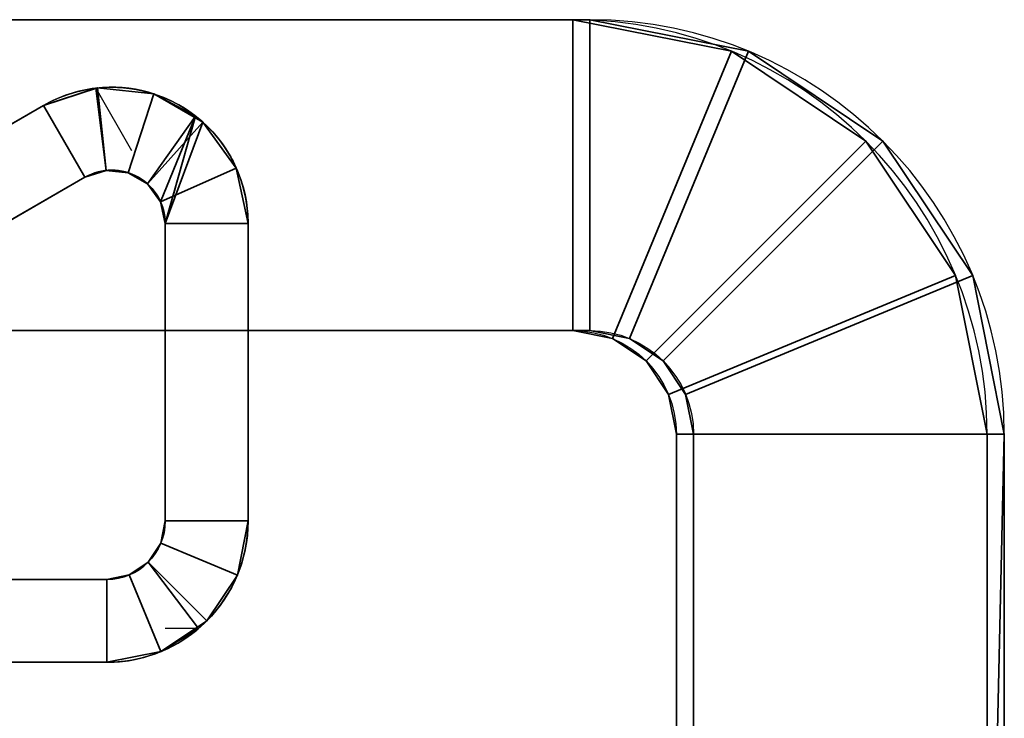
# Model space of a CAD drawing. Header units: millimetres. Extents: x -523 to 5173, y -130 to 66.
# Tile 977 of 1056: x 357.96 to 367.47, y -63.54 to -56.8. Entities that reach past the tile are written whole.
import ezdxf

# ---------------------------------------------------------------- set-up
doc = ezdxf.new("R2010")
doc.units = ezdxf.units.MM
doc.layers.add('151', color=7, linetype='Continuous', true_color=0xffffff)

# ---------------------------------------------------------------- blocks, each defined once
blk = doc.blocks.new('UG_SURFACE_013')
at = {"layer": '151', "color": 252, "linetype": 'Continuous', "lineweight": 35}
for points in [[(358.7951, -58.2543, 0.95), (358.591, -58.3206, 0.95), (358.191, -57.6278, 0.95), (358.7115, -57.4587, 0.95)], [(358.694, -57.4606, 107.95), (358.7115, -57.4587, 0.95), (358.191, -57.6278, 0.95)], [(358.694, -57.4606, 2040.9501), (358.7115, -57.4587, 1916.95), (358.191, -57.6278, 1916.95)], [(358.7951, -58.2543, 1916.95), (358.591, -58.3206, 1916.95), (358.191, -57.6278, 1916.95), (358.7115, -57.4587, 1916.95)], [(358.7951, -58.2543, 191.95), (358.591, -58.3206, 191.95), (358.191, -57.6278, 191.95), (358.7115, -57.4587, 191.95)], [(358.7115, -57.4587, 1832.95), (358.191, -57.6278, 1832.95), (358.591, -58.3206, 1832.95), (358.7951, -58.2543, 1832.95)], [(358.7115, -57.4587, 1832.95), (358.7115, -57.4587, 191.95), (358.191, -57.6278, 191.95), (358.191, -57.6278, 1832.95)], [(358.191, -57.6278, 0.95), (358.191, -57.6278, 107.95), (358.694, -57.4606, 107.95)], [(358.694, -57.4606, 107.95), (358.191, -57.6278, 107.95), (358.591, -58.3206, 107.95), (358.7951, -58.2543, 107.95)], [(358.191, -57.6278, 1916.95), (358.191, -57.6278, 2040.9501), (358.694, -57.4606, 2040.9501)], [(358.694, -57.4606, 2040.9501), (358.191, -57.6278, 2040.9501), (358.591, -58.3206, 2040.9501), (358.7951, -58.2543, 2040.9501)], [(358.694, -57.4606, 107.95), (358.7115, -57.4587, 107.95), (358.7115, -57.4587, 0.95)], [(358.7951, -58.2543, 107.95), (358.7115, -57.4587, 107.95), (358.694, -57.4606, 107.95)], [(358.694, -57.4606, 2040.9501), (358.7115, -57.4587, 2040.9501), (358.7115, -57.4587, 1916.95)], [(358.7951, -58.2543, 2040.9501), (358.7115, -57.4587, 2040.9501), (358.694, -57.4606, 2040.9501)], [(359.0086, -58.2767, 0.95), (358.7951, -58.2543, 0.95), (358.7115, -57.4587, 0.95), (359.2559, -57.5159, 0.95)], [(359.2559, -57.5159, 107.95), (359.2559, -57.5159, 0.95), (358.7115, -57.4587, 0.95), (358.7115, -57.4587, 107.95)], [(358.7951, -58.2543, 107.95), (359.0086, -58.2767, 107.95), (359.2559, -57.5159, 107.95), (358.7115, -57.4587, 107.95)], [(358.7115, -57.4587, 1916.95), (358.7115, -57.4587, 2040.9501), (359.2559, -57.5159, 2040.9501), (359.2559, -57.5159, 1916.95)], [(358.7951, -58.2543, 2040.9501), (359.0086, -58.2767, 2040.9501), (359.2559, -57.5159, 2040.9501), (358.7115, -57.4587, 2040.9501)], [(359.0086, -58.2767, 1916.95), (358.7951, -58.2543, 1916.95), (358.7115, -57.4587, 1916.95), (359.2559, -57.5159, 1916.95)], [(358.7115, -57.4587, 191.95), (359.2559, -57.5159, 191.95), (359.0086, -58.2767, 191.95), (358.7951, -58.2543, 191.95)], [(359.2559, -57.5159, 1832.95), (358.7115, -57.4587, 1832.95), (358.7951, -58.2543, 1832.95), (359.0086, -58.2767, 1832.95)], [(359.2559, -57.5159, 1832.95), (359.2559, -57.5159, 191.95), (358.7115, -57.4587, 191.95), (358.7115, -57.4587, 1832.95)], [(359.1946, -58.3841, 0.95), (359.0086, -58.2767, 0.95), (359.2559, -57.5159, 0.95), (359.658, -57.7293, 0.95)], [(359.7299, -57.7895, 107.95), (359.2559, -57.5159, 107.95), (359.0086, -58.2767, 107.95), (359.1946, -58.3841, 107.95)], [(359.658, -57.7293, 2040.9501), (359.2559, -57.5159, 2040.9501), (359.0086, -58.2767, 2040.9501), (359.1946, -58.3841, 2040.9501)], [(359.1946, -58.3841, 1916.95), (359.0086, -58.2767, 1916.95), (359.2559, -57.5159, 1916.95), (359.7299, -57.7895, 1916.95)], [(359.1946, -58.3841, 191.95), (359.0086, -58.2767, 191.95), (359.2559, -57.5159, 191.95), (359.7299, -57.7895, 191.95)], [(359.7299, -57.7895, 1832.95), (359.2559, -57.5159, 1832.95), (359.0086, -58.2767, 1832.95), (359.1946, -58.3841, 1832.95)], [(359.2559, -57.5159, 107.95), (359.7299, -57.7895, 107.95), (359.658, -57.7293, 0.95)], [(359.658, -57.7293, 0.95), (359.2559, -57.5159, 0.95), (359.2559, -57.5159, 107.95)], [(359.2559, -57.5159, 1916.95), (359.2559, -57.5159, 2040.9501), (359.658, -57.7293, 2040.9501)], [(359.658, -57.7293, 2040.9501), (359.7299, -57.7895, 1916.95), (359.2559, -57.5159, 1916.95)], [(359.7299, -57.7895, 1832.95), (359.7299, -57.7895, 191.95), (359.2559, -57.5159, 191.95), (359.2559, -57.5159, 1832.95)], [(358.191, -57.6278, 0.95), (353.1875, -60.5166, 0.95), (353.1875, -60.5166, 107.95), (353.6371, -60.257, 107.95)], [(353.1875, -60.5166, 0.95), (358.191, -57.6278, 0.95), (358.591, -58.3206, 0.95), (353.5875, -61.2094, 0.95)], [(358.191, -57.6278, 107.95), (353.6371, -60.257, 107.95), (354.0371, -60.9498, 107.95), (358.591, -58.3206, 107.95)], [(353.6371, -60.257, 107.95), (358.191, -57.6278, 107.95), (358.191, -57.6278, 0.95)], [(358.191, -57.6278, 2040.9501), (353.6371, -60.257, 2040.9501), (354.0371, -60.9498, 2040.9501), (358.591, -58.3206, 2040.9501)], [(353.6371, -60.257, 1916.95), (358.191, -57.6278, 1916.95), (358.591, -58.3206, 1916.95), (354.0371, -60.9498, 1916.95)], [(353.6371, -60.257, 2040.9501), (358.191, -57.6278, 2040.9501), (358.191, -57.6278, 1916.95), (353.6371, -60.257, 1916.95)], [(353.6371, -60.257, 1832.95), (358.191, -57.6278, 1832.95), (358.191, -57.6278, 191.95), (353.6371, -60.257, 191.95)], [(353.6371, -60.257, 1832.95), (354.0371, -60.9498, 1832.95), (358.591, -58.3206, 1832.95), (358.191, -57.6278, 1832.95)], [(353.6371, -60.257, 191.95), (358.191, -57.6278, 191.95), (358.591, -58.3206, 191.95), (354.0371, -60.9498, 191.95)], [(359.3208, -58.5577, 0.95), (359.1946, -58.3841, 0.95), (359.658, -57.7293, 0.95)], [(359.1946, -58.3841, 2040.9501), (359.3208, -58.5577, 2040.9501), (359.658, -57.7293, 2040.9501)], [(359.658, -57.7293, 0.95), (359.3654, -58.7677, 0.95), (359.3208, -58.5577, 0.95)], [(359.3208, -58.5577, 2040.9501), (359.3654, -58.7677, 2040.9501), (359.658, -57.7293, 2040.9501)], [(359.3654, -58.7677, 0.95), (359.658, -57.7293, 0.95), (359.7299, -57.7895, 0.95)], [(359.7299, -57.7895, 2040.9501), (359.658, -57.7293, 2040.9501), (359.3654, -58.7677, 2040.9501)], [(359.7299, -57.7895, 107.95), (359.7299, -57.7895, 0.95), (359.658, -57.7293, 0.95)], [(359.658, -57.7293, 2040.9501), (359.7299, -57.7895, 2040.9501), (359.7299, -57.7895, 1916.95)], [(360.0516, -58.2324, 107.95), (359.7299, -57.7895, 107.95), (359.1946, -58.3841, 107.95), (359.3208, -58.5577, 107.95)], [(359.3208, -58.5577, 1916.95), (359.1946, -58.3841, 1916.95), (359.7299, -57.7895, 1916.95), (360.0516, -58.2324, 1916.95)], [(359.7299, -57.7895, 191.95), (360.0516, -58.2324, 191.95), (359.3208, -58.5577, 191.95), (359.1946, -58.3841, 191.95)], [(360.0516, -58.2324, 1832.95), (359.7299, -57.7895, 1832.95), (359.1946, -58.3841, 1832.95), (359.3208, -58.5577, 1832.95)], [(359.7299, -57.7895, 0.95), (360.0516, -58.2324, 0.95), (360.1654, -58.7677, 0.95), (359.3654, -58.7677, 0.95)], [(359.3654, -58.7677, 2040.9501), (360.1654, -58.7677, 2040.9501), (360.0516, -58.2324, 2040.9501), (359.7299, -57.7895, 2040.9501)], [(360.0516, -58.2324, 107.95), (360.0516, -58.2324, 0.95), (359.7299, -57.7895, 0.95), (359.7299, -57.7895, 107.95)], [(359.7299, -57.7895, 1916.95), (359.7299, -57.7895, 2040.9501), (360.0516, -58.2324, 2040.9501), (360.0516, -58.2324, 1916.95)], [(360.0516, -58.2324, 1832.95), (360.0516, -58.2324, 191.95), (359.7299, -57.7895, 191.95), (359.7299, -57.7895, 1832.95)], [(358.591, -58.3206, 107.95), (358.591, -58.3206, 0.95), (358.7951, -58.2543, 0.95), (358.7951, -58.2543, 107.95)], [(358.7951, -58.2543, 1916.95), (358.7951, -58.2543, 2040.9501), (358.591, -58.3206, 2040.9501), (358.591, -58.3206, 1916.95)], [(358.591, -58.3206, 1832.95), (358.591, -58.3206, 191.95), (358.7951, -58.2543, 191.95), (358.7951, -58.2543, 1832.95)], [(358.7951, -58.2543, 107.95), (358.7951, -58.2543, 0.95), (359.0086, -58.2767, 0.95), (359.0086, -58.2767, 107.95)], [(359.0086, -58.2767, 1916.95), (359.0086, -58.2767, 2040.9501), (358.7951, -58.2543, 2040.9501), (358.7951, -58.2543, 1916.95)], [(358.7951, -58.2543, 1832.95), (358.7951, -58.2543, 191.95), (359.0086, -58.2767, 191.95), (359.0086, -58.2767, 1832.95)], [(359.3208, -58.5577, 107.95), (359.3654, -58.7677, 107.95), (360.1654, -58.7677, 107.95), (360.0516, -58.2324, 107.95)], [(360.0516, -58.2324, 1916.95), (360.1654, -58.7677, 1916.95), (359.3654, -58.7677, 1916.95), (359.3208, -58.5577, 1916.95)], [(360.0516, -58.2324, 191.95), (360.1654, -58.7677, 191.95), (359.3654, -58.7677, 191.95), (359.3208, -58.5577, 191.95)], [(359.3208, -58.5577, 1832.95), (359.3654, -58.7677, 1832.95), (360.1654, -58.7677, 1832.95), (360.0516, -58.2324, 1832.95)], [(360.1654, -58.7677, 107.95), (360.1654, -58.7677, 0.95), (360.0516, -58.2324, 0.95), (360.0516, -58.2324, 107.95)], [(360.0516, -58.2324, 1916.95), (360.0516, -58.2324, 2040.9501), (360.1654, -58.7677, 2040.9501), (360.1654, -58.7677, 1916.95)], [(360.1654, -58.7677, 1832.95), (360.1654, -58.7677, 191.95), (360.0516, -58.2324, 191.95), (360.0516, -58.2324, 1832.95)], [(353.5875, -61.2094, 0.95), (358.591, -58.3206, 0.95), (358.591, -58.3206, 107.95), (354.0371, -60.9498, 107.95)], [(354.0371, -60.9498, 1916.95), (358.591, -58.3206, 1916.95), (358.591, -58.3206, 2040.9501), (354.0371, -60.9498, 2040.9501)], [(354.0371, -60.9498, 191.95), (358.591, -58.3206, 191.95), (358.591, -58.3206, 1832.95), (354.0371, -60.9498, 1832.95)], [(359.0086, -58.2767, 107.95), (359.0086, -58.2767, 0.95), (359.1946, -58.3841, 0.95), (359.1946, -58.3841, 107.95)], [(359.1946, -58.3841, 1916.95), (359.1946, -58.3841, 2040.9501), (359.0086, -58.2767, 2040.9501), (359.0086, -58.2767, 1916.95)], [(359.0086, -58.2767, 1832.95), (359.0086, -58.2767, 191.95), (359.1946, -58.3841, 191.95), (359.1946, -58.3841, 1832.95)], [(359.1946, -58.3841, 107.95), (359.1946, -58.3841, 0.95), (359.3208, -58.5577, 0.95), (359.3208, -58.5577, 107.95)], [(359.3208, -58.5577, 1916.95), (359.3208, -58.5577, 2040.9501), (359.1946, -58.3841, 2040.9501), (359.1946, -58.3841, 1916.95)], [(359.1946, -58.3841, 1832.95), (359.1946, -58.3841, 191.95), (359.3208, -58.5577, 191.95), (359.3208, -58.5577, 1832.95)], [(359.3208, -58.5577, 107.95), (359.3208, -58.5577, 0.95), (359.3654, -58.7677, 0.95), (359.3654, -58.7677, 107.95)], [(359.3654, -58.7677, 1916.95), (359.3654, -58.7677, 2040.9501), (359.3208, -58.5577, 2040.9501), (359.3208, -58.5577, 1916.95)], [(359.3208, -58.5577, 1832.95), (359.3208, -58.5577, 191.95), (359.3654, -58.7677, 191.95), (359.3654, -58.7677, 1832.95)], [(360.1654, -58.7677, 0.95), (360.1654, -61.6364, 0.95), (359.3654, -61.6364, 0.95), (359.3654, -58.7677, 0.95)], [(359.3654, -58.7677, 107.95), (359.3654, -58.7677, 0.95), (359.3654, -61.6364, 0.95), (359.3654, -61.6364, 107.95)], [(360.1654, -61.6364, 107.95), (360.1654, -58.7677, 107.95), (359.3654, -58.7677, 107.95), (359.3654, -61.6364, 107.95)], [(359.3654, -58.7677, 2040.9501), (359.3654, -61.6364, 2040.9501), (360.1654, -61.6364, 2040.9501), (360.1654, -58.7677, 2040.9501)], [(359.3654, -61.6364, 1916.95), (359.3654, -61.6364, 2040.9501), (359.3654, -58.7677, 2040.9501), (359.3654, -58.7677, 1916.95)], [(359.3654, -61.6364, 1916.95), (359.3654, -58.7677, 1916.95), (360.1654, -58.7677, 1916.95), (360.1654, -61.6364, 1916.95)], [(359.3654, -61.6364, 191.95), (359.3654, -58.7677, 191.95), (360.1654, -58.7677, 191.95), (360.1654, -61.6364, 191.95)], [(360.1654, -61.6364, 1832.95), (360.1654, -58.7677, 1832.95), (359.3654, -58.7677, 1832.95), (359.3654, -61.6364, 1832.95)], [(359.3654, -58.7677, 1832.95), (359.3654, -58.7677, 191.95), (359.3654, -61.6364, 191.95), (359.3654, -61.6364, 1832.95)], [(360.1654, -61.6364, 107.95), (360.1654, -61.6364, 0.95), (360.1654, -58.7677, 0.95), (360.1654, -58.7677, 107.95)], [(360.1654, -58.7677, 1916.95), (360.1654, -58.7677, 2040.9501), (360.1654, -61.6364, 2040.9501), (360.1654, -61.6364, 1916.95)], [(360.1654, -58.7677, 191.95), (360.1654, -58.7677, 1832.95), (360.1654, -61.6364, 848.35), (360.1654, -61.6364, 520.15)], [(360.1654, -58.7677, 1832.95), (360.1654, -61.6364, 1504.75), (360.1654, -61.6364, 1176.55)], [(360.1654, -61.6364, 1176.55), (360.1654, -61.6364, 848.35), (360.1654, -58.7677, 1832.95)], [(360.1654, -61.6364, 520.15), (360.1654, -61.6364, 191.95), (360.1654, -58.7677, 191.95)], [(360.1654, -58.7677, 1832.95), (360.1654, -61.6364, 1832.95), (360.1654, -61.6364, 1504.75)], [(359.3225, -61.8521, 0.95), (359.3654, -61.6364, 0.95), (360.1654, -61.6364, 0.95), (360.0616, -62.1583, 0.95)], [(359.3654, -61.6364, 107.95), (359.3654, -61.6364, 0.95), (359.3225, -61.8521, 0.95), (359.3225, -61.8521, 107.95)], [(359.3654, -61.6364, 107.95), (359.3225, -61.8521, 107.95), (360.0616, -62.1583, 107.95), (360.1654, -61.6364, 107.95)], [(360.0616, -62.1583, 2040.9501), (360.1654, -61.6364, 2040.9501), (359.3654, -61.6364, 2040.9501), (359.3225, -61.8521, 2040.9501)], [(359.3654, -61.6364, 2040.9501), (359.3654, -61.6364, 1916.95), (359.3225, -61.8521, 1916.95), (359.3225, -61.8521, 2040.9501)], [(360.1654, -61.6364, 1916.95), (360.0616, -62.1583, 1916.95), (359.3225, -61.8521, 1916.95), (359.3654, -61.6364, 1916.95)], [(360.1654, -61.6364, 191.95), (360.0616, -62.1583, 191.95), (359.3225, -61.8521, 191.95), (359.3654, -61.6364, 191.95)], [(359.3225, -61.8521, 191.95), (359.3225, -61.8521, 1832.95), (359.3654, -61.6364, 1832.95), (359.3654, -61.6364, 191.95)], [(359.3654, -61.6364, 1832.95), (359.3225, -61.8521, 1832.95), (360.0616, -62.1583, 1832.95), (360.1654, -61.6364, 1832.95)], [(360.0616, -62.1583, 107.95), (360.0616, -62.1583, 0.95), (360.1654, -61.6364, 0.95), (360.1654, -61.6364, 107.95)], [(360.0616, -62.1583, 2040.9501), (360.0616, -62.1583, 1916.95), (360.1654, -61.6364, 1916.95), (360.1654, -61.6364, 2040.9501)], [(360.0616, -62.1583, 1832.95), (360.0616, -62.1583, 1504.75), (360.1654, -61.6364, 1504.75), (360.1654, -61.6364, 1832.95)], [(360.0616, -62.1583, 1504.75), (360.0616, -62.1583, 1176.55), (360.1654, -61.6364, 1176.55), (360.1654, -61.6364, 1504.75)], [(360.0616, -62.1583, 1176.55), (360.0616, -62.1583, 848.35), (360.1654, -61.6364, 848.35), (360.1654, -61.6364, 1176.55)], [(360.0616, -62.1583, 848.35), (360.0616, -62.1583, 520.15), (360.1654, -61.6364, 520.15), (360.1654, -61.6364, 848.35)], [(360.0616, -62.1583, 520.15), (360.0616, -62.1583, 191.95), (360.1654, -61.6364, 191.95), (360.1654, -61.6364, 520.15)], [(360.0616, -62.1583, 0.95), (359.766, -62.6006, 0.95), (359.2003, -62.0349, 0.95), (359.3225, -61.8521, 0.95)], [(359.3225, -61.8521, 107.95), (359.3225, -61.8521, 0.95), (359.2003, -62.0349, 0.95), (359.2003, -62.0349, 107.95)], [(359.3225, -61.8521, 107.95), (359.2003, -62.0349, 107.95), (359.766, -62.6006, 107.95), (360.0616, -62.1583, 107.95)], [(359.766, -62.6006, 2040.9501), (360.0616, -62.1583, 2040.9501), (359.3225, -61.8521, 2040.9501), (359.2003, -62.0349, 2040.9501)], [(359.3225, -61.8521, 2040.9501), (359.3225, -61.8521, 1916.95), (359.2003, -62.0349, 1916.95), (359.2003, -62.0349, 2040.9501)], [(360.0616, -62.1583, 1916.95), (359.766, -62.6006, 1916.95), (359.2003, -62.0349, 1916.95), (359.3225, -61.8521, 1916.95)], [(359.2003, -62.0349, 191.95), (359.3225, -61.8521, 191.95), (360.0616, -62.1583, 191.95), (359.766, -62.6006, 191.95)], [(359.2003, -62.0349, 191.95), (359.2003, -62.0349, 1832.95), (359.3225, -61.8521, 1832.95), (359.3225, -61.8521, 191.95)], [(359.766, -62.6006, 1832.95), (360.0616, -62.1583, 1832.95), (359.3225, -61.8521, 1832.95), (359.2003, -62.0349, 1832.95)], [(359.766, -62.6006, 0.95), (359.3237, -62.8962, 0.95), (359.0175, -62.1571, 0.95), (359.2003, -62.0349, 0.95)], [(359.2003, -62.0349, 107.95), (359.2003, -62.0349, 0.95), (359.0175, -62.1571, 0.95), (359.0175, -62.1571, 107.95)], [(359.2003, -62.0349, 107.95), (359.0175, -62.1571, 107.95), (359.3237, -62.8962, 107.95), (359.6856, -62.6748, 107.95)], [(359.3237, -62.8962, 2040.9501), (359.766, -62.6006, 2040.9501), (359.2003, -62.0349, 2040.9501), (359.0175, -62.1571, 2040.9501)], [(359.2003, -62.0349, 2040.9501), (359.2003, -62.0349, 1916.95), (359.0175, -62.1571, 1916.95), (359.0175, -62.1571, 2040.9501)], [(359.6856, -62.6748, 1916.95), (359.3237, -62.8962, 1916.95), (359.0175, -62.1571, 1916.95), (359.2003, -62.0349, 1916.95)], [(359.6856, -62.6748, 191.95), (359.3237, -62.8962, 191.95), (359.0175, -62.1571, 191.95), (359.2003, -62.0349, 191.95)], [(359.0175, -62.1571, 191.95), (359.0175, -62.1571, 1832.95), (359.2003, -62.0349, 1832.95), (359.2003, -62.0349, 191.95)], [(359.2003, -62.0349, 1832.95), (359.0175, -62.1571, 1832.95), (359.3237, -62.8962, 1832.95), (359.6856, -62.6748, 1832.95)], [(359.6856, -62.6748, 107.95), (359.766, -62.6006, 107.95), (359.2003, -62.0349, 107.95)], [(359.2003, -62.0349, 1916.95), (359.766, -62.6006, 1916.95), (359.6856, -62.6748, 1916.95)], [(359.2003, -62.0349, 191.95), (359.766, -62.6006, 191.95), (359.6856, -62.6748, 191.95)], [(359.6856, -62.6748, 1832.95), (359.766, -62.6006, 1832.95), (359.2003, -62.0349, 1832.95)], [(359.3237, -62.8962, 0.95), (358.8018, -63, 0.95), (358.8018, -62.2, 0.95), (359.0175, -62.1571, 0.95)], [(359.0175, -62.1571, 107.95), (359.0175, -62.1571, 0.95), (358.8018, -62.2, 0.95), (358.8018, -62.2, 107.95)], [(359.0175, -62.1571, 107.95), (358.8018, -62.2, 107.95), (358.8018, -63, 107.95), (359.3237, -62.8962, 107.95)], [(359.0175, -62.1571, 2040.9501), (358.8018, -62.2, 2040.9501), (358.8018, -63, 2040.9501), (359.3237, -62.8962, 2040.9501)], [(359.0175, -62.1571, 2040.9501), (359.0175, -62.1571, 1916.95), (358.8018, -62.2, 1916.95), (358.8018, -62.2, 2040.9501)], [(359.3237, -62.8962, 1916.95), (358.8018, -63, 1916.95), (358.8018, -62.2, 1916.95), (359.0175, -62.1571, 1916.95)], [(359.3237, -62.8962, 191.95), (358.8018, -63, 191.95), (358.8018, -62.2, 191.95), (359.0175, -62.1571, 191.95)], [(358.8018, -62.2, 191.95), (358.8018, -62.2, 1832.95), (359.0175, -62.1571, 1832.95), (359.0175, -62.1571, 191.95)], [(359.0175, -62.1571, 1832.95), (358.8018, -62.2, 1832.95), (358.8018, -63, 1832.95), (359.3237, -62.8962, 1832.95)], [(359.766, -62.6006, 107.95), (359.766, -62.6006, 0.95), (360.0616, -62.1583, 0.95), (360.0616, -62.1583, 107.95)], [(359.766, -62.6006, 2040.9501), (359.766, -62.6006, 1916.95), (360.0616, -62.1583, 1916.95), (360.0616, -62.1583, 2040.9501)], [(359.766, -62.6006, 1832.95), (359.766, -62.6006, 1504.75), (360.0616, -62.1583, 1504.75), (360.0616, -62.1583, 1832.95)], [(359.766, -62.6006, 1504.75), (359.766, -62.6006, 1176.55), (360.0616, -62.1583, 1176.55), (360.0616, -62.1583, 1504.75)], [(359.766, -62.6006, 1176.55), (359.766, -62.6006, 848.35), (360.0616, -62.1583, 848.35), (360.0616, -62.1583, 1176.55)], [(359.766, -62.6006, 848.35), (359.766, -62.6006, 520.15), (360.0616, -62.1583, 520.15), (360.0616, -62.1583, 848.35)], [(359.766, -62.6006, 520.15), (359.766, -62.6006, 191.95), (360.0616, -62.1583, 191.95), (360.0616, -62.1583, 520.15)], [(358.8018, -62.2, 191.95), (357.7302, -62.2, 191.95), (-270.9538, -62.2, 1093.9875), (-266.9169, -62.2, 1096.9205)], [(177.65, -62.2, 1409.9021), (358.8018, -62.2, 191.95), (-266.9169, -62.2, 1096.9205), (-264.4219, -62.2, 1101.2418)], [(357.7302, -62.2, 1832.95), (358.8018, -62.2, 1832.95), (358.8018, -62.2, 191.95), (177.65, -62.2, 1409.9021)], [(337.1654, -62.2, 2039.5384), (337.1674, -62.2, 2039.5384), (358.8018, -62.2, 1916.95), (357.7302, -62.2, 1916.95)], [(337.1674, -62.2, 2.55), (337.1654, -62.2, 2.55), (357.7302, -62.2, 107.95), (358.8018, -62.2, 107.95)], [(358.8018, -63, 0.95), (337.1674, -63, 0.95), (337.1674, -62.2, 0.95), (358.8018, -62.2, 0.95)], [(358.8018, -63, 2040.9501), (358.8018, -62.2, 2040.9501), (337.1674, -62.2, 2040.9501), (337.1674, -63, 2040.9501)], [(358.8018, -62.2, 107.95), (358.8018, -62.2, 0.95), (337.1674, -62.2, 0.95), (337.1674, -62.2, 2.55)], [(337.1674, -62.2, 2039.5384), (337.1674, -62.2, 2040.9501), (358.8018, -62.2, 2040.9501), (358.8018, -62.2, 1916.95)], [(358.8018, -63, 107.95), (358.8018, -62.2, 107.95), (357.7302, -62.2, 107.95), (357.7302, -63, 107.95)], [(358.8018, -63, 191.95), (357.7302, -63, 191.95), (357.7302, -62.2, 191.95), (358.8018, -62.2, 191.95)], [(358.8018, -63, 1916.95), (357.7302, -63, 1916.95), (357.7302, -62.2, 1916.95), (358.8018, -62.2, 1916.95)], [(358.8018, -63, 1832.95), (358.8018, -62.2, 1832.95), (357.7302, -62.2, 1832.95), (357.7302, -63, 1832.95)], [(359.3237, -62.8962, 0.95), (359.766, -62.6006, 0.95), (359.6856, -62.6748, 107.95)], [(359.6856, -62.6748, 1916.95), (359.766, -62.6006, 2040.9501), (359.3237, -62.8962, 2040.9501)], [(359.6856, -62.6748, 191.95), (359.766, -62.6006, 520.15), (359.3237, -62.8962, 520.15)], [(359.3237, -62.8962, 1504.75), (359.766, -62.6006, 1504.75), (359.6856, -62.6748, 1832.95)], [(359.3237, -62.8962, 1504.75), (359.3237, -62.8962, 1176.55), (359.766, -62.6006, 1176.55), (359.766, -62.6006, 1504.75)], [(359.3237, -62.8962, 1176.55), (359.3237, -62.8962, 848.35), (359.766, -62.6006, 848.35), (359.766, -62.6006, 1176.55)], [(359.3237, -62.8962, 848.35), (359.3237, -62.8962, 520.15), (359.766, -62.6006, 520.15), (359.766, -62.6006, 848.35)], [(359.766, -62.6006, 0.95), (359.766, -62.6006, 107.95), (359.6856, -62.6748, 107.95)], [(359.6856, -62.6748, 1916.95), (359.766, -62.6006, 1916.95), (359.766, -62.6006, 2040.9501)], [(359.766, -62.6006, 1504.75), (359.766, -62.6006, 1832.95), (359.6856, -62.6748, 1832.95)], [(359.6856, -62.6748, 191.95), (359.766, -62.6006, 191.95), (359.766, -62.6006, 520.15)], [(359.6856, -62.6748, 107.95), (359.3237, -62.8962, 107.95), (359.3237, -62.8962, 0.95)], [(359.3237, -62.8962, 2040.9501), (359.3237, -62.8962, 1916.95), (359.6856, -62.6748, 1916.95)], [(359.3237, -62.8962, 520.15), (359.3237, -62.8962, 191.95), (359.6856, -62.6748, 191.95)], [(359.6856, -62.6748, 1832.95), (359.3237, -62.8962, 1832.95), (359.3237, -62.8962, 1504.75)], [(358.8018, -63, 107.95), (358.8018, -63, 0.95), (359.3237, -62.8962, 0.95), (359.3237, -62.8962, 107.95)], [(358.8018, -63, 2040.9501), (358.8018, -63, 1916.95), (359.3237, -62.8962, 1916.95), (359.3237, -62.8962, 2040.9501)], [(358.8018, -63, 1832.95), (358.8018, -63, 1504.75), (359.3237, -62.8962, 1504.75), (359.3237, -62.8962, 1832.95)], [(358.8018, -63, 1504.75), (358.8018, -63, 1176.55), (359.3237, -62.8962, 1176.55), (359.3237, -62.8962, 1504.75)], [(358.8018, -63, 1176.55), (358.8018, -63, 848.35), (359.3237, -62.8962, 848.35), (359.3237, -62.8962, 1176.55)], [(358.8018, -63, 848.35), (358.8018, -63, 520.15), (359.3237, -62.8962, 520.15), (359.3237, -62.8962, 848.35)], [(358.8018, -63, 520.15), (358.8018, -63, 191.95), (359.3237, -62.8962, 191.95), (359.3237, -62.8962, 520.15)], [(358.8018, -63, 848.35), (-266.9169, -63, 1096.9205), (-268.7899, -63, 1042.6645), (-265.4513, -63, 1038.9656)], [(-268.7899, -63, 1007.2354), (357.7302, -63, 191.95), (358.8018, -63, 191.95), (358.8018, -63, 520.15)], [(358.8018, -63, 520.15), (-265.4513, -63, 1010.9344), (-268.7899, -63, 1007.2354)], [(-264.4219, -63, 1101.2418), (-266.9169, -63, 1096.9205), (358.8018, -63, 848.35)], [(358.8018, -63, 848.35), (-264.4119, -63, 1029.2727), (-266.8903, -63, 1024.95), (-264.4119, -63, 1020.6273)], [(358.8018, -63, 848.35), (-265.4513, -63, 1038.9656), (-263.903, -63, 1034.2295)], [(358.8018, -63, 520.15), (358.8018, -63, 848.35), (-263.903, -63, 1015.6705), (-265.4513, -63, 1010.9344)], [(358.8018, -63, 1176.55), (177.65, -63, 1409.9021), (-265.4423, -63, 1110.95), (-263.9003, -63, 1106.2044)], [(358.8018, -63, 848.35), (358.8018, -63, 1176.55), (-263.8346, -63, 1104.95), (-264.4219, -63, 1101.2418)], [(-263.903, -63, 1034.2295), (-264.4119, -63, 1029.2727), (358.8018, -63, 848.35)], [(-264.4119, -63, 1020.6273), (-263.903, -63, 1015.6705), (358.8018, -63, 848.35)], [(-263.9003, -63, 1106.2044), (-263.8346, -63, 1104.95), (358.8018, -63, 1176.55)], [(177.65, -63, 1409.9021), (358.8018, -63, 1176.55), (358.8018, -63, 1504.75)], [(357.7302, -63, 1832.95), (177.65, -63, 1764.902), (177.65, -63, 1409.9021), (358.8018, -63, 1504.75)], [(357.7302, -63, 1916.95), (358.8018, -63, 1916.95), (337.1674, -63, 2039.5384), (337.1654, -63, 2039.5384)], [(358.8018, -63, 107.95), (357.7302, -63, 107.95), (337.1654, -63, 2.55), (337.1674, -63, 2.55)], [(358.8018, -63, 1916.95), (358.8018, -63, 2040.9501), (337.1674, -63, 2040.9501), (337.1674, -63, 2039.5384)], [(337.1674, -63, 2.55), (337.1674, -63, 0.95), (358.8018, -63, 0.95), (358.8018, -63, 107.95)], [(358.8018, -63, 1504.75), (358.8018, -63, 1832.95), (357.7302, -63, 1832.95)]]:
    blk.add_3dface(points, dxfattribs=at)
blk = doc.blocks.new('UG_SURFACE_024')
at = {"layer": '151', "color": 252, "linetype": 'Continuous', "lineweight": 35}
for points in [[(342, -56.8, 1835.3), (342, -56.8, 1915), (363.3, -56.8, 1915), (363.3, -56.8, 1835.3)], [(342, -59.8, 1915), (363.3, -59.8, 1915), (363.3, -56.8, 1915), (342, -56.8, 1915)], [(342, -56.8, 1835.3), (363.3, -56.8, 1835.3), (363.3, -59.8, 1835.3), (342, -59.8, 1835.3)], [(363.3, -56.8, 1835.3), (363.3, -56.8, 1915), (364.8307, -57.1045, 1915), (364.8307, -57.1045, 1835.3)], [(363.3, -59.8, 1915), (363.6827, -59.8761, 1915), (364.8307, -57.1045, 1915), (363.3, -56.8, 1915)], [(363.3, -56.8, 1835.3), (364.8307, -57.1045, 1835.3), (363.6827, -59.8761, 1835.3), (363.3, -59.8, 1835.3)], [(363.6827, -59.8761, 1915), (364.0071, -60.0929, 1915), (366.1284, -57.9716, 1915), (364.8307, -57.1045, 1915)], [(364.8307, -57.1045, 1835.3), (366.1284, -57.9716, 1835.3), (364.0071, -60.0929, 1835.3), (363.6827, -59.8761, 1835.3)], [(364.8307, -57.1045, 1835.3), (364.8307, -57.1045, 1915), (366.1284, -57.9716, 1915), (366.1284, -57.9716, 1835.3)], [(366.9955, -59.2693, 1915), (366.1284, -57.9716, 1915), (364.0071, -60.0929, 1915), (364.2239, -60.4173, 1915)], [(364.2239, -60.4173, 1835.3), (364.0071, -60.0929, 1835.3), (366.1284, -57.9716, 1835.3), (366.9955, -59.2693, 1835.3)], [(366.1284, -57.9716, 1835.3), (366.1284, -57.9716, 1915), (366.9955, -59.2693, 1915), (366.9955, -59.2693, 1835.3)], [(367.3, -60.8, 1915), (366.9955, -59.2693, 1915), (364.2239, -60.4173, 1915), (364.3, -60.8, 1915)], [(364.3, -60.8, 1835.3), (364.2239, -60.4173, 1835.3), (366.9955, -59.2693, 1835.3), (367.3, -60.8, 1835.3)], [(366.9955, -59.2693, 1835.3), (366.9955, -59.2693, 1915), (367.3, -60.8, 1915), (367.3, -60.8, 1835.3)], [(363.3, -59.8, 1835.3), (363.3, -59.8, 1915), (342, -59.8, 1915), (342, -59.8, 1835.3)], [(363.6827, -59.8761, 1835.3), (363.6827, -59.8761, 1915), (363.3, -59.8, 1915), (363.3, -59.8, 1835.3)], [(364.0071, -60.0929, 1835.3), (364.0071, -60.0929, 1915), (363.6827, -59.8761, 1915), (363.6827, -59.8761, 1835.3)], [(364.2239, -60.4173, 1835.3), (364.2239, -60.4173, 1915), (364.0071, -60.0929, 1915), (364.0071, -60.0929, 1835.3)], [(364.3, -60.8, 1835.3), (364.3, -60.8, 1915), (364.2239, -60.4173, 1915), (364.2239, -60.4173, 1835.3)], [(364.3, -60.8, 1915), (364.3, -60.8, 1835.3), (364.3, -69.3903, 1839.25), (364.3, -69.3903, 1911.05)], [(364.3, -60.8, 1835.3), (364.3, -69.8, 1835.3), (364.3, -69.8, 1839.25), (364.3, -69.3903, 1839.25)], [(364.3, -69.3903, 1911.05), (364.3, -69.8, 1911.05), (364.3, -69.8, 1915), (364.3, -60.8, 1915)], [(364.3, -60.8, 1915), (364.3, -69.8, 1915), (367.3, -69.8, 1915), (367.3, -60.8, 1915)], [(367.3, -60.8, 1835.3), (367.3, -69.8, 1835.3), (364.3, -69.8, 1835.3), (364.3, -60.8, 1835.3)], [(367.3, -60.8, 1835.3), (367.3, -60.8, 1915), (367.3, -69.3903, 1911.05), (367.3, -69.3903, 1839.25)], [(367.3, -60.8, 1915), (367.3, -69.8, 1915), (367.3, -69.8, 1911.05), (367.3, -69.3903, 1911.05)], [(367.3, -69.3903, 1839.25), (367.3, -69.8, 1839.25), (367.3, -69.8, 1835.3), (367.3, -60.8, 1835.3)]]:
    blk.add_3dface(points, dxfattribs=at)
blk = doc.blocks.new('UG_SURFACE_033')
at = {"layer": '151', "color": 252, "linetype": 'Continuous', "lineweight": 35}
for points in [[(342.1654, -56.8, 110.1), (342.1654, -56.8, 189.8), (363.4654, -56.8, 189.8), (363.4654, -56.8, 110.1)], [(342.1654, -59.8, 189.8), (363.4654, -59.8, 189.8), (363.4654, -56.8, 189.8), (342.1654, -56.8, 189.8)], [(363.4654, -59.8, 110.1), (342.1654, -59.8, 110.1), (342.1654, -56.8, 110.1), (363.4654, -56.8, 110.1)], [(363.4654, -56.8, 110.1), (363.4654, -56.8, 189.8), (364.9961, -57.1045, 189.8), (364.9961, -57.1045, 110.1)], [(363.4654, -59.8, 189.8), (363.8481, -59.8761, 189.8), (364.9961, -57.1045, 189.8), (363.4654, -56.8, 189.8)], [(363.4654, -56.8, 110.1), (364.9961, -57.1045, 110.1), (363.8481, -59.8761, 110.1), (363.4654, -59.8, 110.1)], [(363.8481, -59.8761, 189.8), (364.1725, -60.0929, 189.8), (366.2938, -57.9716, 189.8), (364.9961, -57.1045, 189.8)], [(364.9961, -57.1045, 110.1), (366.2938, -57.9716, 110.1), (364.1725, -60.0929, 110.1), (363.8481, -59.8761, 110.1)], [(364.9961, -57.1045, 110.1), (364.9961, -57.1045, 189.8), (366.2938, -57.9716, 189.8), (366.2938, -57.9716, 110.1)], [(367.1609, -59.2693, 189.8), (366.2938, -57.9716, 189.8), (364.1725, -60.0929, 189.8), (364.3893, -60.4173, 189.8)], [(364.3893, -60.4173, 110.1), (364.1725, -60.0929, 110.1), (366.2938, -57.9716, 110.1), (367.1609, -59.2693, 110.1)], [(366.2938, -57.9716, 110.1), (366.2938, -57.9716, 189.8), (367.1609, -59.2693, 189.8), (367.1609, -59.2693, 110.1)], [(367.4654, -60.8, 189.8), (367.1609, -59.2693, 189.8), (364.3893, -60.4173, 189.8), (364.4654, -60.8, 189.8)], [(364.4654, -60.8, 110.1), (364.3893, -60.4173, 110.1), (367.1609, -59.2693, 110.1), (367.4654, -60.8, 110.1)], [(367.1609, -59.2693, 110.1), (367.1609, -59.2693, 189.8), (367.4654, -60.8, 189.8), (367.4654, -60.8, 110.1)], [(363.4654, -59.8, 110.1), (363.4654, -59.8, 189.8), (342.1654, -59.8, 189.8), (342.1654, -59.8, 110.1)], [(363.8481, -59.8761, 110.1), (363.8481, -59.8761, 189.8), (363.4654, -59.8, 189.8), (363.4654, -59.8, 110.1)], [(364.1725, -60.0929, 110.1), (364.1725, -60.0929, 189.8), (363.8481, -59.8761, 189.8), (363.8481, -59.8761, 110.1)], [(364.3893, -60.4173, 110.1), (364.3893, -60.4173, 189.8), (364.1725, -60.0929, 189.8), (364.1725, -60.0929, 110.1)], [(364.4654, -60.8, 110.1), (364.4654, -60.8, 189.8), (364.3893, -60.4173, 189.8), (364.3893, -60.4173, 110.1)], [(364.4654, -69.3903, 110.1), (364.4654, -69.3903, 189.8), (364.4654, -60.8, 189.8), (364.4654, -60.8, 110.1)], [(367.4654, -60.8, 189.8), (364.4654, -60.8, 189.8), (364.4654, -69.3903, 189.8), (367.272, -69.3685, 189.8)], [(367.272, -69.3685, 110.1), (364.4654, -69.3903, 110.1), (364.4654, -60.8, 110.1), (367.4654, -60.8, 110.1)], [(367.272, -69.3685, 189.8), (367.4654, -69.3903, 189.8), (367.4654, -60.8, 189.8)], [(367.4654, -60.8, 110.1), (367.4654, -69.3903, 110.1), (367.272, -69.3685, 110.1)], [(367.4654, -69.3903, 189.8), (367.4654, -69.3903, 110.1), (367.4654, -60.8, 110.1), (367.4654, -60.8, 189.8)]]:
    blk.add_3dface(points, dxfattribs=at)

msp = doc.modelspace()

# ---------------------------------------------------------------- linework, layer by layer
at = {"layer": '151', "color": 253, "linetype": 'Continuous', "lineweight": -3}
for p, q in [((363.3, -56.8, 1835.3), (342, -56.8, 1835.3)), ((363.3, -56.8, 1915), (342, -56.8, 1915)), ((363.4654, -56.8, 110.1), (342.1654, -56.8, 110.1)), ((363.4654, -56.8, 189.8), (342.1654, -56.8, 189.8)), ((363.3, -56.8, 1915), (363.3, -56.8, 1835.3)), ((363.4654, -56.8, 189.8), (363.4654, -56.8, 110.1)), ((358.694, -57.4606, 107.95), (359.0406, -58.061, 107.95)), ((358.694, -57.4606, 2040.95), (359.0406, -58.061, 2040.95)), ((358.191, -57.6278, 0.95), (353.1875, -60.5166, 0.95)), ((358.191, -57.6278, 191.95), (353.6371, -60.257, 191.95)), ((353.6371, -60.257, 1916.95), (358.191, -57.6278, 1916.95)), ((353.6371, -60.257, 2040.95), (358.191, -57.6278, 2040.95)), ((353.6371, -60.257, 107.95), (358.191, -57.6278, 107.95)), ((358.191, -57.6278, 1832.95), (353.6371, -60.257, 1832.95)), ((358.191, -57.6278, 1832.95), (358.191, -57.6278, 191.95)), ((358.191, -57.6278, 107.95), (358.191, -57.6278, 0.95)), ((358.191, -57.6278, 0.95), (358.591, -58.3206, 0.95)), ((358.191, -57.6278, 2040.95), (358.191, -57.6278, 1916.95)), ((358.191, -57.6278, 1832.95), (358.591, -58.3206, 1832.95)), ((358.191, -57.6278, 191.95), (358.591, -58.3206, 191.95)), ((358.191, -57.6278, 1916.95), (358.591, -58.3206, 1916.95)), ((358.591, -58.3206, 0.95), (353.5875, -61.2094, 0.95)), ((358.591, -58.3206, 1832.95), (354.0371, -60.9498, 1832.95)), ((354.0371, -60.9498, 1916.95), (358.591, -58.3206, 1916.95)), ((358.591, -58.3206, 191.95), (354.0371, -60.9498, 191.95)), ((354.0371, -60.9498, 107.95), (358.591, -58.3206, 107.95)), ((354.0371, -60.9498, 2040.95), (358.591, -58.3206, 2040.95)), ((358.591, -58.3206, 2040.95), (358.591, -58.3206, 1916.95)), ((358.591, -58.3206, 1832.95), (358.591, -58.3206, 191.95)), ((358.591, -58.3206, 107.95), (358.591, -58.3206, 0.95)), ((359.3654, -58.7677, 1832.95), (359.3654, -61.6364, 1832.95)), ((360.1654, -58.7677, 107.95), (359.3654, -58.7677, 107.95)), ((359.3654, -58.7677, 0.95), (359.3654, -61.6364, 0.95)), ((360.1654, -58.7677, 1832.95), (359.3654, -58.7677, 1832.95)), ((360.1654, -58.7677, 1916.95), (359.3654, -58.7677, 1916.95)), ((360.1654, -58.7677, 191.95), (359.3654, -58.7677, 191.95)), ((359.3654, -61.6364, 107.95), (359.3654, -58.7677, 107.95)), ((359.3654, -58.7677, 1916.95), (359.3654, -58.7677, 2040.95)), ((359.3654, -61.6364, 2040.95), (359.3654, -58.7677, 2040.95)), ((359.3654, -61.6364, 1916.95), (359.3654, -58.7677, 1916.95)), ((359.3654, -58.7677, 191.95), (359.3654, -58.7677, 1832.95)), ((359.3654, -58.7677, 0.95), (359.3654, -58.7677, 107.95)), ((359.3654, -58.7677, 191.95), (359.3654, -61.6364, 191.95)), ((360.1654, -58.7677, 1916.95), (360.1654, -58.7677, 2040.95)), ((360.1654, -58.7677, 0.95), (360.1654, -58.7677, 107.95)), ((360.1654, -61.6364, 1916.95), (360.1654, -58.7677, 1916.95)), ((360.1654, -58.7677, 191.95), (360.1654, -58.7677, 1832.95)), ((360.1654, -58.7677, 191.95), (360.1654, -61.6364, 191.95)), ((360.1654, -58.7677, 1832.95), (360.1654, -61.6364, 1832.95)), ((360.1654, -61.6364, 2040.95), (360.1654, -58.7677, 2040.95)), ((360.1654, -58.7677, 0.95), (360.1654, -61.6364, 0.95)), ((360.1654, -61.6364, 107.95), (360.1654, -58.7677, 107.95)), ((342, -59.8, 1835.3), (363.3, -59.8, 1835.3)), ((342, -59.8, 1915), (363.3, -59.8, 1915)), ((342.1654, -59.8, 110.1), (363.4654, -59.8, 110.1)), ((342.1654, -59.8, 189.8), (363.4654, -59.8, 189.8)), ((363.3, -59.8, 1915), (363.3, -59.8, 1835.3)), ((363.4654, -59.8, 189.8), (363.4654, -59.8, 110.1)), ((364.3, -60.8, 1835.3), (364.3, -69.8, 1835.3)), ((364.3, -60.8, 1915), (364.3, -60.8, 1835.3)), ((364.3, -60.8, 1915), (364.3, -69.8, 1915)), ((364.3, -60.8, 1835.3), (364.3, -69.8, 1835.3)), ((364.4654, -60.8, 189.8), (364.4654, -60.8, 110.1)), ((364.4654, -60.8, 189.8), (364.4654, -69.3903, 189.8)), ((364.4654, -60.8, 110.1), (364.4654, -69.3903, 110.1)), ((367.3, -60.8, 1915), (367.3, -60.8, 1835.3)), ((367.3, -69.8, 1835.3), (367.3, -60.8, 1835.3)), ((367.3, -69.8, 1915), (367.3, -60.8, 1915)), ((367.3, -60.8, 1915), (367.3, -60.8, 1835.3)), ((367.4654, -60.8, 189.8), (367.4654, -60.8, 110.1)), ((367.4654, -69.3903, 189.8), (367.4654, -60.8, 189.8)), ((367.4654, -69.3903, 110.1), (367.4654, -60.8, 110.1)), ((360.1654, -61.6364, 2040.95), (359.3654, -61.6364, 2040.95)), ((359.3654, -61.6364, 1832.95), (359.3654, -61.6364, 191.95)), ((359.3654, -61.6364, 2040.95), (359.3654, -61.6364, 1916.95)), ((360.1654, -61.6364, 0.95), (359.3654, -61.6364, 0.95)), ((359.3654, -61.6364, 107.95), (359.3654, -61.6364, 0.95)), ((360.1654, -61.6364, 1832.95), (360.1654, -61.6364, 191.95)), ((360.1654, -61.6364, 2040.95), (360.1654, -61.6364, 1916.95)), ((360.1654, -61.6364, 107.95), (360.1654, -61.6364, 0.95)), ((337.1674, -62.2, 2040.95), (358.8018, -62.2, 2040.95)), ((358.8018, -62.2, 0.95), (337.1674, -62.2, 0.95)), ((358.8018, -62.2, 107.95), (357.7301, -62.2, 107.95)), ((358.8018, -62.2, 1832.95), (357.7301, -62.2, 1832.95)), ((357.7301, -62.2, 1916.95), (358.8018, -62.2, 1916.95)), ((357.7301, -62.2, 191.95), (358.8018, -62.2, 191.95)), ((358.8018, -63, 2040.95), (358.8018, -62.2, 2040.95)), ((358.8018, -63, 0.95), (358.8018, -62.2, 0.95)), ((358.8018, -63, 1916.95), (358.8018, -62.2, 1916.95)), ((358.8018, -63, 191.95), (358.8018, -62.2, 191.95)), ((358.8018, -63, 1832.95), (358.8018, -62.2, 1832.95)), ((358.8018, -62.2, 191.95), (358.8018, -62.2, 1832.95)), ((358.8018, -62.2, 1916.95), (358.8018, -62.2, 2040.95)), ((358.8018, -63, 107.95), (358.8018, -62.2, 107.95)), ((358.8018, -62.2, 0.95), (358.8018, -62.2, 107.95)), ((359.6856, -62.6748, 191.95), (359.3654, -62.6748, 191.95)), ((359.6856, -62.6748, 107.95), (359.3654, -62.6748, 107.95)), ((359.6856, -62.6748, 1832.95), (359.3654, -62.6748, 1832.95)), ((359.6856, -62.6748, 1916.95), (359.3654, -62.6748, 1916.95)), ((358.8018, -63, 0.95), (337.1674, -63, 0.95)), ((337.1674, -63, 2040.95), (358.8018, -63, 2040.95)), ((358.8018, -63, 1916.95), (357.7301, -63, 1916.95)), ((357.7301, -63, 1832.95), (358.8018, -63, 1832.95)), ((358.8018, -63, 107.95), (357.7301, -63, 107.95)), ((357.7301, -63, 191.95), (358.8018, -63, 191.95)), ((358.8018, -63, 0.95), (358.8018, -63, 107.95)), ((358.8018, -63, 191.95), (358.8018, -63, 1832.95)), ((358.8018, -63, 1916.95), (358.8018, -63, 2040.95))]:
    msp.add_line(p, q, dxfattribs=at)
for centre, radius, start, end in [((363.3, -60.8, 1915), 4, 0, 90), ((363.3, -60.8, 1835.3), 4, 0, 90), ((363.4654, -60.8, 189.8), 4, 0, 90), ((363.4654, -60.8, 110.1), 4, 0, 90), ((358.8491, -58.7677, 1832.95), 1.3163, 0, 120), ((358.8491, -58.7677, 191.95), 1.3163, 0, 120), ((358.8491, -58.7677, 2040.95), 1.3163, 96.76839, 120), ((358.8491, -58.7677, 2040.95), 1.3163, 52.08264, 96.76839), ((358.8491, -58.7677, 2040.95), 1.3163, 360, 52.08264), ((358.8491, -58.7677, 1832.95), 0.5163, 0, 120), ((358.8491, -58.7677, 191.95), 0.5163, 360, 120), ((358.8491, -58.7677, 2040.95), 0.5163, 0, 120), ((358.8018, -61.6364, 191.95), 0.5636, 270, 0), ((358.8018, -61.6364, 0.95), 1.3636, 270, 0), ((358.8018, -61.6364, 0.95), 0.5636, 270, 0), ((358.8018, -61.6364, 1832.95), 0.5636, 270, 0), ((358.8018, -61.6364, 1832.95), 1.3636, 310.39999, 0), ((358.8018, -61.6364, 191.95), 1.3636, 310.39999, 0), ((358.8018, -61.6364, 191.95), 1.3636, 270, 310.39999), ((358.8018, -61.6364, 1832.95), 1.3636, 270, 310.39999)]:
    msp.add_arc(centre, radius, start, end, dxfattribs=at)
at = {"layer": '151', "color": 253, "linetype": 'Continuous', "lineweight": -3, "extrusion": (0, 0, -1)}
for centre, radius, start, end in [((-358.8491, -58.7677, -0.95), 1.3163, 60, 127.91736), ((-358.8491, -58.7677, -1916.95), 1.3163, 60, 180), ((-358.8491, -58.7677, -107.95), 1.3163, 83.23161, 180), ((-358.8491, -58.7677, -0.95), 0.5163, 60, 180), ((-358.8491, -58.7677, -107.95), 0.5163, 60, 180), ((-358.8491, -58.7677, -1916.95), 0.5163, 60, 180), ((-363.3, -60.8, -1915), 1, 90, 180), ((-363.3, -60.8, -1835.3), 1, 90, 180), ((-363.4654, -60.8, -110.1), 1, 90, 180), ((-363.4654, -60.8, -189.8), 1, 90, 180)]:
    msp.add_arc(centre, radius, start, end, dxfattribs=at)
at = {"layer": '151', "color": 253, "linetype": 'Continuous', "lineweight": -3, "extrusion": (-3.27843e-14, 0, -1)}
for centre, radius, start, end in [((-358.8491, -58.7677, -107.95), 1.3163, 60, 83.23161), ((-358.8491, -58.7677, -0.95), 1.3163, 127.91736, 180), ((-358.8018, -61.6364, -1916.95), 0.5636, 180, 270), ((-358.8018, -61.6364, -107.95), 0.5636, 180, 270), ((-358.8018, -61.6364, -107.95), 1.3636, 180, 229.60001), ((-358.8018, -61.6364, -1916.95), 1.3636, 180, 229.60001)]:
    msp.add_arc(centre, radius, start, end, dxfattribs=at)
at = {"layer": '151', "color": 253, "linetype": 'Continuous', "lineweight": -3, "extrusion": (2.34304e-59, 0, -1)}
for centre, radius, start in [((-358.8018, -61.6364, -2040.95), 1.3636, 180), ((-358.8018, -61.6364, -2040.95), 0.5636, 180), ((-358.8018, -61.6364, -107.95), 1.3636, 229.60001), ((-358.8018, -61.6364, -1916.95), 1.3636, 229.60001)]:
    msp.add_arc(centre, radius, start, 270, dxfattribs=at)
at = {"layer": '151', "color": 253, "linetype": 'Continuous', "lineweight": -3}
for points in [[(359.658, -57.7293, 2040.95), (359.5605, -58.0755, 2040.95), (359.4629, -58.4216, 2040.95), (359.3654, -58.7677, 2040.95)], [(359.658, -57.7293, 0.95), (359.5605, -58.0755, 0.95), (359.4629, -58.4216, 0.95), (359.3654, -58.7677, 0.95)]]:
    msp.add_open_spline(points, degree=3, dxfattribs=at)

# ---------------------------------------------------------------- block references
for name in ['UG_SURFACE_024', 'UG_SURFACE_033', 'UG_SURFACE_013']:
    msp.add_blockref(name, (0, 0), dxfattribs=at)

doc.saveas('drawing.dxf')
